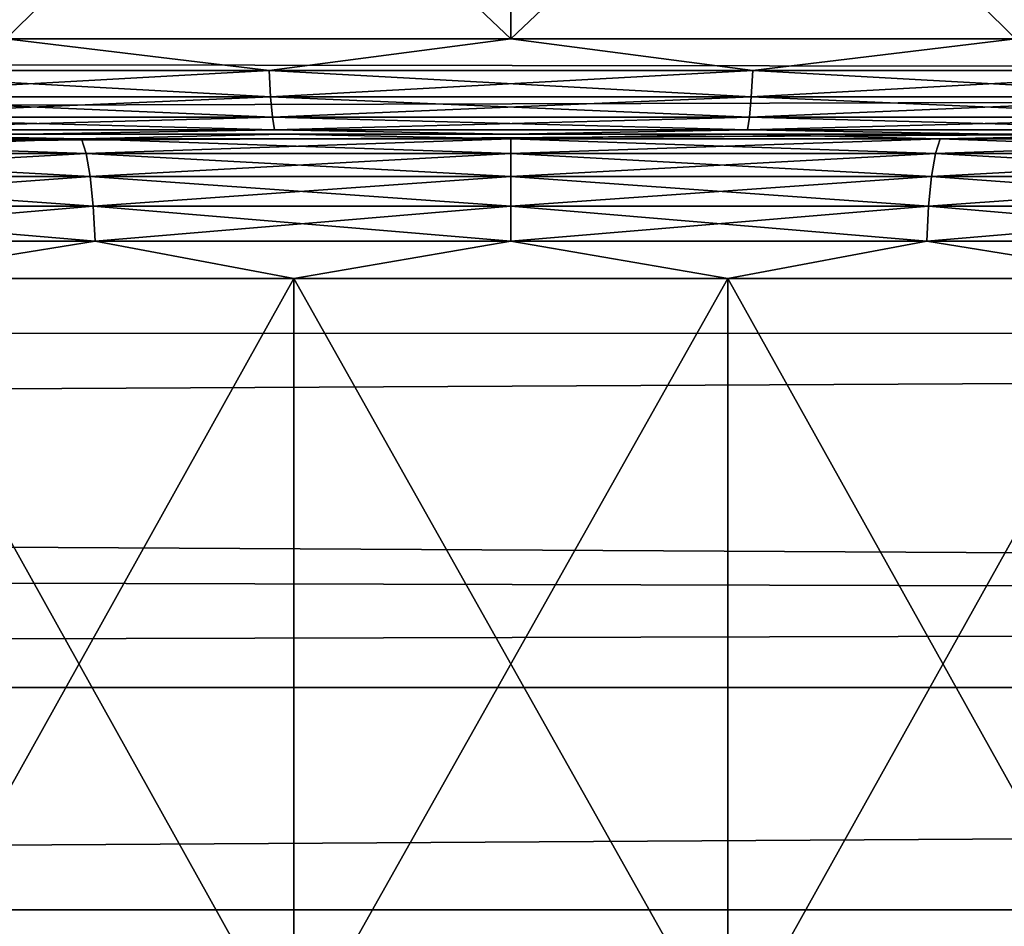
# Model space of a CAD drawing. Header units: metres. Extents: x -150 to 310, y -128 to 84.
# Tile 211 of 465: x 75.48 to 77.52, y 16.96 to 18.84. Entities that reach past the tile are written whole.
import ezdxf

# ---------------------------------------------------------------- set-up
doc = ezdxf.new("R2010")
doc.units = ezdxf.units.M
doc.layers.add('solid_26009703_SW0001', color=7, linetype='CONTINUOUS')
doc.layers.add('solid_26009703_SW0001_01', color=7, linetype='CONTINUOUS')

msp = doc.modelspace()

# ---------------------------------------------------------------- linework, layer by layer
at = {"layer": 'solid_26009703_SW0001'}
for points in [[(75.452934, 18.797394, -7.953217), (75.40358, 19.836365, -8.328136), (76.5, 19.836365, -8.4)], [(76.5, 18.797394, 8.021846), (76.5, 19.836365, 8.4), (75.40358, 19.836365, 8.328136)], [(75.452934, 18.797394, 7.953217), (76.5, 18.797394, 8.021846), (75.40358, 19.836365, 8.328136)], [(76.5, 18.797394, -8.021846), (75.452934, 18.797394, -7.953217), (76.5, 19.836365, -8.4)], [(76.5, 18.797394, -8.021846), (76.5, 19.836365, -8.4), (77.59642, 19.836365, -8.328136)], [(77.547066, 18.797394, -7.953217), (76.5, 18.797394, -8.021846), (77.59642, 19.836365, -8.328136)], [(77.547066, 18.797394, 7.953217), (77.59642, 19.836365, 8.328136), (76.5, 19.836365, 8.4)], [(76.5, 18.797394, 8.021846), (77.547066, 18.797394, 7.953217), (76.5, 19.836365, 8.4)], [(97.199997, 18.711138, -9.5338), (97.199997, 19.184454, -8.54147), (76.500267, 18.973419, -9.000519)], [(97.199997, 18.711138, 9.5338), (76.499779, 18.973419, 9.000521), (77.541046, 19.002205, 8.939588)], [(76.500267, 18.973419, -9.000519), (-76.499733, 18.973419, -9.000519), (-128, 18.185108, -10.501361)], [(97.199997, 18.711138, -9.5338), (76.500267, 18.973419, -9.000519), (-128, 18.185108, -10.501361)], [(97.199997, 18.711138, 9.5338), (-128, 18.185108, 10.501361), (-76.500221, 18.973419, 9.000521)], [(97.199997, 18.711138, 9.5338), (-76.500221, 18.973419, 9.000521), (76.499779, 18.973419, 9.000521)], [(127.5, 18.87756, 13.139169), (-127.5, 18.87756, 13.139169), (-127.5, 17.451437, 14.981567)], [(127.5, 17.451437, 14.981567), (127.5, 18.87756, 13.139169), (-127.5, 17.451437, 14.981567)], [(75.99839, 18.732243, -7.972885), (75.003075, 18.732243, -7.847148), (75.452934, 18.797394, -7.953217)], [(75.003075, 18.732243, 7.847148), (75.99839, 18.732243, 7.972885), (75.452934, 18.797394, 7.953217)], [(75.99839, 18.732243, -7.972885), (75.452934, 18.797394, -7.953217), (76.5, 18.797394, -8.021846)], [(75.99839, 18.732243, 7.972885), (76.5, 18.797394, 8.021846), (75.452934, 18.797394, 7.953217)], [(77.00161, 18.732243, -7.972885), (75.99839, 18.732243, -7.972885), (76.5, 18.797394, -8.021846)], [(75.99839, 18.732243, 7.972885), (77.00161, 18.732243, 7.972885), (76.5, 18.797394, 8.021846)], [(77.00161, 18.732243, -7.972885), (76.5, 18.797394, -8.021846), (77.547066, 18.797394, -7.953217)], [(77.00161, 18.732243, 7.972885), (77.547066, 18.797394, 7.953217), (76.5, 18.797394, 8.021846)], [(77.996925, 18.732243, -7.847148), (77.00161, 18.732243, -7.972885), (77.547066, 18.797394, -7.953217)], [(77.00161, 18.732243, 7.972885), (77.996925, 18.732243, 7.847148), (77.547066, 18.797394, 7.953217)], [(75.012077, 18.677008, -7.799972), (75.003075, 18.732243, -7.847148), (75.99839, 18.732243, -7.972885)], [(76.001404, 18.677008, 7.924953), (75.99839, 18.732243, 7.972885), (75.003075, 18.732243, 7.847148)], [(75.012077, 18.677008, 7.799972), (76.001404, 18.677008, 7.924953), (75.003075, 18.732243, 7.847148)], [(76.001404, 18.677008, -7.924953), (75.012077, 18.677008, -7.799972), (75.99839, 18.732243, -7.972885)], [(76.001404, 18.677008, -7.924953), (75.99839, 18.732243, -7.972885), (77.00161, 18.732243, -7.972885)], [(76.998596, 18.677008, 7.924953), (77.00161, 18.732243, 7.972885), (75.99839, 18.732243, 7.972885)], [(76.001404, 18.677008, 7.924953), (76.998596, 18.677008, 7.924953), (75.99839, 18.732243, 7.972885)], [(76.998596, 18.677008, -7.924953), (76.001404, 18.677008, -7.924953), (77.00161, 18.732243, -7.972885)], [(76.998596, 18.677008, -7.924953), (77.00161, 18.732243, -7.972885), (77.996925, 18.732243, -7.847148)], [(77.987923, 18.677008, -7.799972), (76.998596, 18.677008, -7.924953), (77.996925, 18.732243, -7.847148)], [(76.998596, 18.677008, 7.924953), (77.987923, 18.677008, 7.799972), (77.00161, 18.732243, 7.972885)], [(77.987923, 18.677008, 7.799972), (77.996925, 18.732243, 7.847148), (77.00161, 18.732243, 7.972885)], [(97.199997, 18.186533, -10.5), (97.199997, 18.711138, -9.5338), (-128, 18.185108, -10.501361)], [(97.199997, 18.711138, 9.5338), (97.199997, 18.186533, 10.5), (-128, 18.185108, 10.501361)], [(75.023315, 18.635046, -7.741062), (75.012077, 18.677008, -7.799972), (76.001404, 18.677008, -7.924953)], [(76.005173, 18.635046, 7.865099), (76.001404, 18.677008, 7.924953), (75.012077, 18.677008, 7.799972)], [(75.023315, 18.635046, 7.741062), (76.005173, 18.635046, 7.865099), (75.012077, 18.677008, 7.799972)], [(76.005173, 18.635046, -7.865099), (75.023315, 18.635046, -7.741062), (76.001404, 18.677008, -7.924953)], [(76.005173, 18.635046, -7.865099), (76.001404, 18.677008, -7.924953), (76.998596, 18.677008, -7.924953)], [(76.994827, 18.635046, 7.865099), (76.998596, 18.677008, 7.924953), (76.001404, 18.677008, 7.924953)], [(76.005173, 18.635046, 7.865099), (76.994827, 18.635046, 7.865099), (76.001404, 18.677008, 7.924953)], [(76.994827, 18.635046, -7.865099), (76.005173, 18.635046, -7.865099), (76.998596, 18.677008, -7.924953)], [(76.994827, 18.635046, -7.865099), (76.998596, 18.677008, -7.924953), (77.987923, 18.677008, -7.799972)], [(77.976685, 18.635046, -7.741062), (76.994827, 18.635046, -7.865099), (77.987923, 18.677008, -7.799972)], [(76.994827, 18.635046, 7.865099), (77.976685, 18.635046, 7.741062), (76.998596, 18.677008, 7.924953)], [(77.976685, 18.635046, 7.741062), (77.987923, 18.677008, 7.799972), (76.998596, 18.677008, 7.924953)], [(75.036118, 18.608858, -7.673923), (75.023315, 18.635046, -7.741062), (76.005173, 18.635046, -7.865099)], [(76.00946, 18.608858, 7.796885), (76.005173, 18.635046, 7.865099), (75.023315, 18.635046, 7.741062)], [(75.036118, 18.608858, 7.673923), (76.00946, 18.608858, 7.796885), (75.023315, 18.635046, 7.741062)], [(76.00946, 18.608858, -7.796885), (75.036118, 18.608858, -7.673923), (76.005173, 18.635046, -7.865099)], [(76.00946, 18.608858, -7.796885), (76.005173, 18.635046, -7.865099), (76.994827, 18.635046, -7.865099)], [(76.99054, 18.608858, 7.796885), (76.994827, 18.635046, 7.865099), (76.005173, 18.635046, 7.865099)], [(76.00946, 18.608858, 7.796885), (76.99054, 18.608858, 7.796885), (76.005173, 18.635046, 7.865099)], [(76.99054, 18.608858, -7.796885), (76.00946, 18.608858, -7.796885), (76.994827, 18.635046, -7.865099)], [(76.99054, 18.608858, -7.796885), (76.994827, 18.635046, -7.865099), (77.976685, 18.635046, -7.741062)], [(77.963882, 18.608858, -7.673923), (76.99054, 18.608858, -7.796885), (77.976685, 18.635046, -7.741062)], [(76.99054, 18.608858, 7.796885), (77.963882, 18.608858, 7.673923), (76.994827, 18.635046, 7.865099)], [(77.963882, 18.608858, 7.673923), (77.976685, 18.635046, 7.741062), (76.994827, 18.635046, 7.865099)], [(79.4608, 18.6, 7.151115), (73.539192, 18.6, 7.151114), (72.628685, 18.6, 6.701642)], [(76.027565, 18.6, 6.883555), (79.4608, 18.6, 7.151115), (72.628685, 18.6, 6.701642)], [(75.097336, 18.6, 6.755465), (76.027565, 18.6, 6.883555), (72.628685, 18.6, 6.701642)], [(78.503975, 18.6, 7.475407), (74.496017, 18.6, 7.475406), (73.539192, 18.6, 7.151114)], [(79.4608, 18.6, 7.151115), (78.503975, 18.6, 7.475407), (73.539192, 18.6, 7.151114)], [(73.5392, 18.6, -7.151115), (74.496025, 18.6, -7.475407), (79.460808, 18.6, -7.151114)], [(76.027641, 18.6, -6.88356), (75.097412, 18.6, -6.755479), (73.5392, 18.6, -7.151115)], [(76.972435, 18.6, -6.883555), (76.027641, 18.6, -6.88356), (73.5392, 18.6, -7.151115)], [(75.036118, 18.608858, 7.673923), (74.496017, 18.6, 7.475406), (75.490326, 18.6, 7.673783)], [(77.509674, 18.6, 7.673783), (75.490326, 18.6, 7.673783), (74.496017, 18.6, 7.475406)], [(78.503975, 18.6, 7.475407), (77.509674, 18.6, 7.673783), (74.496017, 18.6, 7.475406)], [(75.036118, 18.608858, -7.673923), (75.490326, 18.6, -7.673783), (74.496025, 18.6, -7.475407)], [(74.496025, 18.6, -7.475407), (78.503983, 18.6, -7.475406), (79.460808, 18.6, -7.151114)], [(74.496025, 18.6, -7.475407), (75.490326, 18.6, -7.673783), (78.503983, 18.6, -7.475406)], [(74.734169, 18.589859, 6.590181), (75.609467, 18.589859, 6.764289), (75.097336, 18.6, 6.755465)], [(75.609467, 18.589859, -6.764289), (74.734169, 18.589859, -6.590181), (75.097412, 18.6, -6.755479)], [(74.752922, 18.559925, -6.520196), (74.734169, 18.589859, -6.590181), (75.609467, 18.589859, -6.764289)], [(75.618919, 18.559925, 6.692455), (75.609467, 18.589859, 6.764289), (74.734169, 18.589859, 6.590181)], [(74.752922, 18.559925, 6.520196), (75.618919, 18.559925, 6.692455), (74.734169, 18.589859, 6.590181)], [(75.618919, 18.559925, -6.692455), (74.752922, 18.559925, -6.520196), (75.609467, 18.589859, -6.764289)], [(75.036118, 18.608858, 7.673923), (75.490326, 18.6, 7.673783), (76.00946, 18.608858, 7.796885)], [(76.00946, 18.608858, -7.796885), (75.490326, 18.6, -7.673783), (75.036118, 18.608858, -7.673923)], [(75.609467, 18.589859, 6.764289), (76.027565, 18.6, 6.883555), (75.097336, 18.6, 6.755465)], [(75.609467, 18.589859, -6.764289), (75.097412, 18.6, -6.755479), (76.027641, 18.6, -6.88356)], [(76.00946, 18.608858, 7.796885), (75.490326, 18.6, 7.673783), (76.5, 18.6, 7.739326)], [(76.00946, 18.608858, -7.796885), (76.5, 18.6, -7.739326), (75.490326, 18.6, -7.673783)], [(77.509674, 18.6, 7.673783), (76.5, 18.6, 7.739326), (75.490326, 18.6, 7.673783)], [(75.490326, 18.6, -7.673783), (77.509674, 18.6, -7.673783), (78.503983, 18.6, -7.475406)], [(75.490326, 18.6, -7.673783), (76.5, 18.6, -7.739326), (77.509674, 18.6, -7.673783)], [(75.609467, 18.589859, 6.764289), (76.5, 18.589859, 6.822658), (76.027565, 18.6, 6.883555)], [(76.5, 18.589859, -6.822658), (75.609467, 18.589859, -6.764289), (76.027641, 18.6, -6.88356)], [(75.618919, 18.559925, -6.692455), (75.609467, 18.589859, -6.764289), (76.5, 18.589859, -6.822658)], [(76.5, 18.559925, 6.750204), (76.5, 18.589859, 6.822658), (75.609467, 18.589859, 6.764289)], [(75.618919, 18.559925, 6.692455), (76.5, 18.559925, 6.750204), (75.609467, 18.589859, 6.764289)], [(76.5, 18.559925, -6.750204), (75.618919, 18.559925, -6.692455), (76.5, 18.589859, -6.822658)], [(76.00946, 18.608858, 7.796885), (76.5, 18.6, 7.739326), (76.99054, 18.608858, 7.796885)], [(76.99054, 18.608858, -7.796885), (76.5, 18.6, -7.739326), (76.00946, 18.608858, -7.796885)], [(76.027565, 18.6, 6.883555), (76.972359, 18.6, 6.88356), (79.4608, 18.6, 7.151115)], [(76.5, 18.589859, 6.822658), (76.972359, 18.6, 6.88356), (76.027565, 18.6, 6.883555)], [(76.5, 18.589859, -6.822658), (76.027641, 18.6, -6.88356), (76.972435, 18.6, -6.883555)], [(76.99054, 18.608858, 7.796885), (76.5, 18.6, 7.739326), (77.509674, 18.6, 7.673783)], [(76.99054, 18.608858, -7.796885), (77.509674, 18.6, -7.673783), (76.5, 18.6, -7.739326)], [(76.5, 18.589859, 6.822658), (77.390533, 18.589859, 6.764289), (76.972359, 18.6, 6.88356)], [(77.390533, 18.589859, -6.764289), (76.5, 18.589859, -6.822658), (76.972435, 18.6, -6.883555)], [(76.5, 18.559925, -6.750204), (76.5, 18.589859, -6.822658), (77.390533, 18.589859, -6.764289)], [(77.381081, 18.559925, -6.692455), (76.5, 18.559925, -6.750204), (77.390533, 18.589859, -6.764289)], [(77.381081, 18.559925, 6.692455), (77.390533, 18.589859, 6.764289), (76.5, 18.589859, 6.822658)], [(76.5, 18.559925, 6.750204), (77.381081, 18.559925, 6.692455), (76.5, 18.589859, 6.822658)], [(76.972359, 18.6, 6.88356), (77.902588, 18.6, 6.755479), (79.4608, 18.6, 7.151115)], [(77.390533, 18.589859, 6.764289), (77.902588, 18.6, 6.755479), (76.972359, 18.6, 6.88356)], [(77.390533, 18.589859, -6.764289), (76.972435, 18.6, -6.883555), (77.902664, 18.6, -6.755465)], [(76.99054, 18.608858, 7.796885), (77.509674, 18.6, 7.673783), (77.963882, 18.608858, 7.673923)], [(77.963882, 18.608858, -7.673923), (77.509674, 18.6, -7.673783), (76.99054, 18.608858, -7.796885)], [(77.381081, 18.559925, -6.692455), (77.390533, 18.589859, -6.764289), (78.265831, 18.589859, -6.590181)], [(78.247078, 18.559925, -6.520196), (77.381081, 18.559925, -6.692455), (78.265831, 18.589859, -6.590181)], [(77.381081, 18.559925, 6.692455), (78.247078, 18.559925, 6.520196), (77.390533, 18.589859, 6.764289)], [(77.390533, 18.589859, 6.764289), (78.265831, 18.589859, 6.590181), (77.902588, 18.6, 6.755479)], [(78.265831, 18.589859, -6.590181), (77.390533, 18.589859, -6.764289), (77.902664, 18.6, -6.755465)], [(78.247078, 18.559925, 6.520196), (78.265831, 18.589859, 6.590181), (77.390533, 18.589859, 6.764289)], [(77.963882, 18.608858, 7.673923), (77.509674, 18.6, 7.673783), (78.503975, 18.6, 7.475407)], [(77.963882, 18.608858, -7.673923), (78.503983, 18.6, -7.475406), (77.509674, 18.6, -7.673783)], [(74.76902, 18.512243, -6.460092), (74.752922, 18.559925, -6.520196), (75.618919, 18.559925, -6.692455)], [(75.627045, 18.512243, 6.630763), (75.618919, 18.559925, 6.692455), (74.752922, 18.559925, 6.520196)], [(74.76902, 18.512243, 6.460092), (75.627045, 18.512243, 6.630763), (74.752922, 18.559925, 6.520196)], [(75.627045, 18.512243, -6.630763), (74.76902, 18.512243, -6.460092), (75.618919, 18.559925, -6.692455)], [(75.627045, 18.512243, -6.630763), (75.618919, 18.559925, -6.692455), (76.5, 18.559925, -6.750204)], [(76.5, 18.512243, 6.687979), (76.5, 18.559925, 6.750204), (75.618919, 18.559925, 6.692455)], [(75.627045, 18.512243, 6.630763), (76.5, 18.512243, 6.687979), (75.618919, 18.559925, 6.692455)], [(76.5, 18.512243, -6.687979), (75.627045, 18.512243, -6.630763), (76.5, 18.559925, -6.750204)], [(76.5, 18.512243, -6.687979), (76.5, 18.559925, -6.750204), (77.381081, 18.559925, -6.692455)], [(77.372955, 18.512243, -6.630763), (76.5, 18.512243, -6.687979), (77.381081, 18.559925, -6.692455)], [(77.372955, 18.512243, 6.630763), (77.381081, 18.559925, 6.692455), (76.5, 18.559925, 6.750204)], [(76.5, 18.512243, 6.687979), (77.372955, 18.512243, 6.630763), (76.5, 18.559925, 6.750204)], [(77.372955, 18.512243, -6.630763), (77.381081, 18.559925, -6.692455), (78.247078, 18.559925, -6.520196)], [(78.23098, 18.512243, -6.460092), (77.372955, 18.512243, -6.630763), (78.247078, 18.559925, -6.520196)], [(77.372955, 18.512243, 6.630763), (78.23098, 18.512243, 6.460092), (77.381081, 18.559925, 6.692455)], [(78.23098, 18.512243, 6.460092), (78.247078, 18.559925, 6.520196), (77.381081, 18.559925, 6.692455)], [(74.78138, 18.450068, -6.413971), (74.76902, 18.512243, -6.460092), (75.627045, 18.512243, -6.630763)], [(75.633278, 18.450068, 6.583424), (75.627045, 18.512243, 6.630763), (74.76902, 18.512243, 6.460092)], [(74.78138, 18.450068, 6.413971), (75.633278, 18.450068, 6.583424), (74.76902, 18.512243, 6.460092)], [(75.633278, 18.450068, -6.583424), (74.78138, 18.450068, -6.413971), (75.627045, 18.512243, -6.630763)], [(75.633278, 18.450068, -6.583424), (75.627045, 18.512243, -6.630763), (76.5, 18.512243, -6.687979)], [(76.5, 18.450068, 6.640232), (76.5, 18.512243, 6.687979), (75.627045, 18.512243, 6.630763)], [(75.633278, 18.450068, 6.583424), (76.5, 18.450068, 6.640232), (75.627045, 18.512243, 6.630763)], [(76.5, 18.450068, -6.640232), (75.633278, 18.450068, -6.583424), (76.5, 18.512243, -6.687979)], [(76.5, 18.450068, -6.640232), (76.5, 18.512243, -6.687979), (77.372955, 18.512243, -6.630763)], [(77.366722, 18.450068, -6.583424), (76.5, 18.450068, -6.640232), (77.372955, 18.512243, -6.630763)], [(77.366722, 18.450068, 6.583424), (77.372955, 18.512243, 6.630763), (76.5, 18.512243, 6.687979)], [(76.5, 18.450068, 6.640232), (77.366722, 18.450068, 6.583424), (76.5, 18.512243, 6.687979)], [(77.366722, 18.450068, -6.583424), (77.372955, 18.512243, -6.630763), (78.23098, 18.512243, -6.460092)], [(78.21862, 18.450068, -6.413971), (77.366722, 18.450068, -6.583424), (78.23098, 18.512243, -6.460092)], [(77.366722, 18.450068, 6.583424), (78.21862, 18.450068, 6.413971), (77.372955, 18.512243, 6.630763)], [(78.21862, 18.450068, 6.413971), (78.23098, 18.512243, 6.460092), (77.372955, 18.512243, 6.630763)], [(74.789146, 18.377645, -6.384984), (74.78138, 18.450068, -6.413971), (75.633278, 18.450068, -6.583424)], [(75.637192, 18.377645, 6.553671), (75.633278, 18.450068, 6.583424), (74.78138, 18.450068, 6.413971)], [(74.789146, 18.377645, 6.384984), (75.637192, 18.377645, 6.553671), (74.78138, 18.450068, 6.413971)], [(75.637192, 18.377645, -6.553671), (74.789146, 18.377645, -6.384984), (75.633278, 18.450068, -6.583424)], [(75.637192, 18.377645, -6.553671), (75.633278, 18.450068, -6.583424), (76.5, 18.450068, -6.640232)], [(76.5, 18.377645, 6.610222), (76.5, 18.450068, 6.640232), (75.633278, 18.450068, 6.583424)], [(75.637192, 18.377645, 6.553671), (76.5, 18.377645, 6.610222), (75.633278, 18.450068, 6.583424)], [(76.5, 18.377645, -6.610222), (75.637192, 18.377645, -6.553671), (76.5, 18.450068, -6.640232)], [(76.5, 18.377645, -6.610222), (76.5, 18.450068, -6.640232), (77.366722, 18.450068, -6.583424)], [(77.362808, 18.377645, -6.553671), (76.5, 18.377645, -6.610222), (77.366722, 18.450068, -6.583424)], [(77.362808, 18.377645, 6.553671), (77.366722, 18.450068, 6.583424), (76.5, 18.450068, 6.640232)], [(76.5, 18.377645, 6.610222), (77.362808, 18.377645, 6.553671), (76.5, 18.450068, 6.640232)], [(77.362808, 18.377645, -6.553671), (77.366722, 18.450068, -6.583424), (78.21862, 18.450068, -6.413971)], [(78.210854, 18.377645, -6.384984), (77.362808, 18.377645, -6.553671), (78.21862, 18.450068, -6.413971)], [(77.362808, 18.377645, 6.553671), (78.210854, 18.377645, 6.384984), (77.366722, 18.450068, 6.583424)], [(78.210854, 18.377645, 6.384984), (78.21862, 18.450068, 6.413971), (77.366722, 18.450068, 6.583424)], [(75.637192, 18.377645, -6.553671), (75.157188, 18.299999, -6.461955), (74.789146, 18.377645, -6.384984)], [(74.789146, 18.377645, 6.384984), (75.157188, 18.299999, 6.461955), (75.637192, 18.377645, 6.553671)], [(75.637192, 18.377645, -6.553671), (76.049599, 18.299999, -6.584614), (75.157188, 18.299999, -6.461955)], [(75.637192, 18.377645, 6.553671), (75.157188, 18.299999, 6.461955), (76.049599, 18.299999, 6.584614)], [(76.5, 18.377645, -6.610222), (76.049599, 18.299999, -6.584614), (75.637192, 18.377645, -6.553671)], [(75.637192, 18.377645, 6.553671), (76.049599, 18.299999, 6.584614), (76.5, 18.377645, 6.610222)], [(76.5, 18.377645, -6.610222), (76.950401, 18.299999, -6.584614), (76.049599, 18.299999, -6.584614)], [(76.5, 18.377645, 6.610222), (76.049599, 18.299999, 6.584614), (76.950401, 18.299999, 6.584614)], [(77.362808, 18.377645, -6.553671), (76.950401, 18.299999, -6.584614), (76.5, 18.377645, -6.610222)], [(76.5, 18.377645, 6.610222), (76.950401, 18.299999, 6.584614), (77.362808, 18.377645, 6.553671)], [(77.362808, 18.377645, -6.553671), (77.842812, 18.299999, -6.461955), (76.950401, 18.299999, -6.584614)], [(77.362808, 18.377645, 6.553671), (76.950401, 18.299999, 6.584614), (77.842812, 18.299999, 6.461955)], [(78.210854, 18.377645, -6.384984), (77.842812, 18.299999, -6.461955), (77.362808, 18.377645, -6.553671)], [(77.362808, 18.377645, 6.553671), (77.842812, 18.299999, 6.461955), (78.210854, 18.377645, 6.384984)], [(76.049599, 18.299999, -6.584614), (76.049599, 16.700001, -6.584614), (75.157188, 16.700001, -6.461955)], [(75.157188, 18.299999, -6.461955), (76.049599, 18.299999, -6.584614), (75.157188, 16.700001, -6.461955)], [(75.157188, 18.299999, 6.461955), (75.157188, 16.700001, 6.461955), (76.049599, 16.700001, 6.584614)], [(76.049599, 18.299999, 6.584614), (75.157188, 18.299999, 6.461955), (76.049599, 16.700001, 6.584614)], [(76.950401, 18.299999, -6.584614), (76.950401, 16.700001, -6.584614), (76.049599, 16.700001, -6.584614)], [(76.049599, 18.299999, -6.584614), (76.950401, 18.299999, -6.584614), (76.049599, 16.700001, -6.584614)], [(76.049599, 18.299999, 6.584614), (76.049599, 16.700001, 6.584614), (76.950401, 16.700001, 6.584614)], [(76.950401, 18.299999, 6.584614), (76.049599, 18.299999, 6.584614), (76.950401, 16.700001, 6.584614)], [(77.842812, 18.299999, -6.461955), (77.842812, 16.700001, -6.461955), (76.950401, 16.700001, -6.584614)], [(76.950401, 18.299999, -6.584614), (77.842812, 18.299999, -6.461955), (76.950401, 16.700001, -6.584614)], [(76.950401, 18.299999, 6.584614), (76.950401, 16.700001, 6.584614), (77.842812, 16.700001, 6.461955)], [(77.842812, 18.299999, 6.461955), (76.950401, 18.299999, 6.584614), (77.842812, 16.700001, 6.461955)], [(97.199997, 18.186533, -10.5), (-128, 18.185108, -10.501361), (-128, 16.990728, -12.341079)], [(97.199997, 17.612082, -11.43742), (97.199997, 18.186533, -10.5), (-128, 16.990728, -12.341079)], [(97.199997, 18.186533, 10.5), (97.199997, 17.612082, 11.43742), (-128, 18.185108, 10.501361)], [(97.199997, 17.612082, 11.43742), (-128, 16.990728, 12.341079), (-128, 18.185108, 10.501361)], [(97.199997, 16.989357, -12.343491), (97.199997, 17.612082, -11.43742), (-128, 16.990728, -12.341079)], [(97.199997, 17.612082, 11.43742), (97.199997, 16.989357, 12.343491), (-128, 16.990728, 12.341079)], [(127.5, 17.451437, 14.981567), (-127.5, 17.451437, 14.981567), (-127.5, 15.846239, 16.670235)], [(127.5, 15.846239, 16.670235), (127.5, 17.451437, 14.981567), (-127.5, 15.846239, 16.670235)], [(97.199997, 16.989357, -12.343491), (-128, 16.990728, -12.341079), (-128, 15.604132, -14.053188)], [(97.199997, 16.320065, 13.215728), (-128, 15.604132, 14.053188), (-128, 16.990728, 12.341079)], [(97.199997, 16.989357, 12.343491), (97.199997, 16.320065, 13.215728), (-128, 16.990728, 12.341079)], [(97.199997, 16.320065, -13.215728), (97.199997, 16.989357, -12.343491), (-128, 15.604132, -14.053188)]]:
    msp.add_3dface(points, dxfattribs=at)
at = {"layer": 'solid_26009703_SW0001_01'}
for points in [[(-127.5, 18.87756, -13.139169), (127.5, 18.87756, -13.139169), (127.5, 17.451437, -14.981567)], [(-127.5, 17.451437, -14.981567), (-127.5, 18.87756, -13.139169), (127.5, 17.451437, -14.981567)], [(73.5392, 18.6, -7.151115), (79.460808, 18.6, -7.151114), (80.371315, 18.6, -6.701642)], [(76.972435, 18.6, -6.883555), (73.5392, 18.6, -7.151115), (80.371315, 18.6, -6.701642)], [(77.902664, 18.6, -6.755465), (76.972435, 18.6, -6.883555), (80.371315, 18.6, -6.701642)], [(-127.5, 17.451437, -14.981567), (127.5, 17.451437, -14.981567), (127.5, 15.846239, -16.670235)], [(-127.5, 15.846239, -16.670235), (-127.5, 17.451437, -14.981567), (127.5, 15.846239, -16.670235)]]:
    msp.add_3dface(points, dxfattribs=at)

doc.saveas('drawing.dxf')
